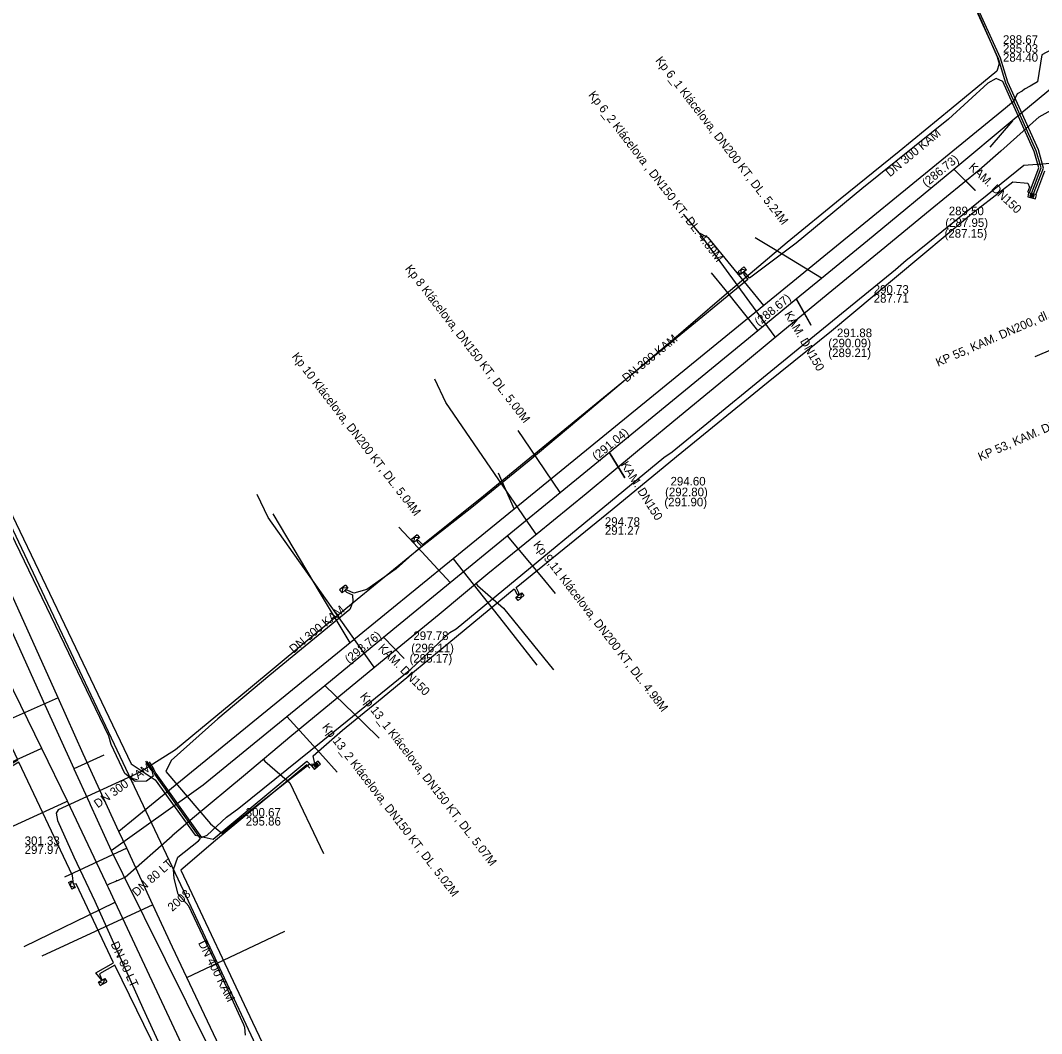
# Model space of a CAD drawing. Extents: x -600391 to -599491, y -1160176 to -1159402.
# Drawn here: x -600069.9 to -599974.7, y -1160051.4 to -1159956.9 of the extents above; entities that cross this region are included whole.
import ezdxf

# ---------------------------------------------------------------- set-up
doc = ezdxf.new("R2010")
doc.units = 0
for name, color, linetype in [('28', 7, 'Continuous'), ('31', 7, 'Continuous'), ('CETIN_linie', 7, 'Continuous'), ('Vrstva 1', 7, 'Continuous'), ('Vrstva 12', 7, 'Continuous'), ('Vrstva 13', 7, 'Continuous'), ('Vrstva 15', 7, 'Continuous'), ('Vrstva 16', 7, 'Continuous'), ('Vrstva 42', 7, 'Continuous'), ('Vrstva 43', 7, 'Continuous'), ('Vrstva 55', 7, 'Continuous'), ('Vrstva 58', 7, 'Continuous'), ('Vrstva 9', 7, 'Continuous')]:
    doc.layers.add(name, color=color, linetype=linetype)

# ---------------------------------------------------------------- blocks, each defined once
blk = doc.blocks.new('NN630')
at = {"layer": '31'}
for points in [[(0, -0.7), (-0.7, 0)], [(-0.7, -0.7), (-0.7, 0), (0.7, 0), (0.7, -0.7)], [(-0.7, -0.7), (0.7, -0.7)], [(0, -0.7), (0.7, 0)]]:
    blk.add_lwpolyline(points, dxfattribs=at)
blk = doc.blocks.new('NN620')
at = {"layer": '28'}
for points in [[(0.75, 0), (-0.75, 0)], [(-0.75, 0), (-0.75, -0.75)], [(0.75, -0.75), (0.75, 0)], [(-0.75, -0.75), (0.75, -0.75)], [(0.37, -0.18), (-0.38, -0.18)], [(-0.38, -0.18), (-0.38, -0.56)], [(-0.38, -0.56), (0.37, -0.56)], [(0.32, -0.23), (-0.33, -0.23)], [(-0.33, -0.23), (-0.33, -0.51)], [(-0.33, -0.51), (0.32, -0.51)], [(0.27, -0.27), (-0.28, -0.27)], [(-0.28, -0.27), (-0.28, -0.46)], [(-0.28, -0.46), (0.27, -0.46)], [(0.23, -0.32), (-0.23, -0.32)], [(-0.23, -0.32), (-0.23, -0.42)], [(-0.23, -0.42), (0.23, -0.42)], [(-0.19, -0.37), (0.19, -0.37)], [(0.23, -0.42), (0.23, -0.32)], [(0.27, -0.46), (0.27, -0.27)], [(0.32, -0.51), (0.32, -0.23)], [(0.37, -0.56), (0.37, -0.18)]]:
    blk.add_lwpolyline(points, dxfattribs=at)

msp = doc.modelspace()

# ---------------------------------------------------------------- linework, layer by layer
at = {"layer": 'CETIN_linie'}
msp.add_lwpolyline([(-600155.82, -1159824.25), (-600131.59, -1159876.14), (-600105.43, -1159931.66), (-600079.78, -1159985.02), (-600054.68, -1160038.07), (-600031.21, -1160088.32), (-600065.96, -1160109.81), (-600092.69, -1160126.24), (-600115.43, -1160139.89), (-600155.2, -1160162.97), (-600165.23, -1160150.94)], dxfattribs=at)
at = {"layer": 'Vrstva 1'}
for points in [[(-599977.439, -1159966.28), (-599979.528, -1159968.741)], [(-599980.888, -1159972.757), (-599982.906, -1159970.783)], [(-599996.186, -1159985.336), (-599997.568, -1159982.881)], [(-600013.547, -1159999.556), (-600015.007, -1159997.166)], [(-600034.115, -1160016.407), (-600036.038, -1160014.417)], [(-600064.881, -1160026.672), (-600062.08, -1160025.4)]]:
    msp.add_lwpolyline(points, dxfattribs=at)
at = {"layer": 'Vrstva 13'}
for p, q in [((-600061.81, -1160037.53), (-600061.93, -1160037.26)), ((-600061.81, -1160037.53), (-600061.51, -1160037.4)), ((-600060.9, -1160037.14), (-600060.92, -1160037.09)), ((-600061.68, -1160037.79), (-600061.81, -1160037.53))]:
    msp.add_line(p, q, dxfattribs=at)
for points in [[(-599978.513, -1159969.102), (-599974.95, -1159965.9), (-599971.86, -1159964.19), (-599971.37, -1159963.92)], [(-599978.513, -1159969.102), (-599980.54, -1159970.861), (-599985.118, -1159974.619), (-599989.682, -1159978.369), (-599994.273, -1159982.128), (-599998.839, -1159985.885), (-600003.408, -1159989.669), (-600007.945, -1159993.413), (-600012.375, -1159997.062), (-600017.156, -1160001.049), (-600021.724, -1160004.797), (-600026.319, -1160008.523), (-600030.877, -1160012.295), (-600035.453, -1160016.065), (-600040.015, -1160019.829), (-600044.58, -1160023.591), (-600049.11, -1160027.389), (-600053.66, -1160031.179), (-600055.745, -1160032.948)], [(-599999.504, -1159986.436), (-599999.632, -1159986.282), (-600006.605, -1159976.755), (-600008.08, -1159974.968)], [(-599962.8, -1159982.93), (-599962.95, -1159982.99), (-599975.343, -1159988.278)], [(-600021.786, -1160004.847), (-600021.912, -1160004.692), (-600030.24, -1159992.534), (-600031.252, -1159990.358)], [(-600061.93, -1160037.26), (-600065.51, -1160029.72), (-600067.9, -1160024.79), (-600073.17, -1160014.06), (-600080.79, -1159998.87)], [(-600036.882, -1160017.244), (-600037.009, -1160017.09), (-600046.808, -1160003.257), (-600047.828, -1160001.103)], [(-600027.426, -1160009.439), (-600027.298, -1160009.593), (-600024.858, -1160011.717), (-600020.196, -1160017.463)], [(-600067.9, -1160024.79), (-600067.979, -1160024.829), (-600075.596, -1160028.279)], [(-600047.249, -1160025.829), (-600047.12, -1160025.982), (-600044.775, -1160028.01), (-600041.633, -1160034.598)], [(-600065.51, -1160029.72), (-600065.68, -1160029.81), (-600073.231, -1160033.263)], [(-600061.51, -1160037.4), (-600060.9, -1160037.14), (-600060.12, -1160036.81), (-600055.745, -1160032.948)], [(-600051.709, -1160059.077), (-600053.93, -1160054.33), (-600061.05, -1160039.14), (-600061.68, -1160037.79)], [(-600061.05, -1160039.14), (-600061.147, -1160039.19), (-600069.574, -1160043.308)]]:
    msp.add_lwpolyline(points, dxfattribs=at)
at = {"layer": 'Vrstva 16'}
for points in [[(-599968.692, -1159956.972), (-599968.985, -1159957.092), (-599974.289, -1159959.914), (-599974.711, -1159960.119), (-599975.108, -1159962.635), (-599975.787, -1159963.046), (-599976.296, -1159963.33)], [(-599976.296, -1159963.33), (-599976.537, -1159963.507), (-599976.999, -1159963.77), (-599977.34, -1159964.47)], [(-599977.34, -1159964.47), (-599978.08, -1159965.08), (-600000.62, -1159983.48), (-600023.88, -1160002.47), (-600029.56, -1160007.11), (-600039.17, -1160014.95), (-600054.29, -1160027.3), (-600059.19, -1160031.29)], [(-600000.62, -1159983.48), (-600003.66, -1159979.76), (-600005.77, -1159977.18), (-600006.71, -1159976.68)], [(-600025.365, -1159999.099), (-600024.69, -1160000.64), (-600023.88, -1160002.47)], [(-600049.69, -1160056.07), (-600054.38, -1160046.16), (-600055.72, -1160043.32), (-600057.54, -1160039.37), (-600059.97, -1160034.1), (-600060.73, -1160032.55), (-600064.03, -1160025.31), (-600066.36, -1160020.07), (-600074.073, -1160003.022)], [(-600039.17, -1160014.95), (-600041.92, -1160010.34), (-600046.33, -1160002.93)], [(-600029.56, -1160007.11), (-600024.91, -1160013.03), (-600021.75, -1160017.04)], [(-600066.36, -1160020.07), (-600072.819, -1160022.937)], [(-600059.19, -1160031.29), (-600060.73, -1160032.55)], [(-600059.97, -1160034.1), (-600065.788, -1160036.783)], [(-600057.54, -1160039.37), (-600067.9, -1160044.16)], [(-600054.38, -1160046.16), (-600045.24, -1160041.84)]]:
    msp.add_lwpolyline(points, dxfattribs=at)
at = {"layer": 'Vrstva 42'}
for points in [[(-599975.46, -1159973.098), (-599974.544, -1159970.681), (-599975.022, -1159968.991), (-599977.868, -1159962.668), (-599978.555, -1159960.436), (-599981.129, -1159954.737), (-599981, -1159954.25), (-599980.32, -1159953.89), (-599977.42, -1159953.03), (-599969.53, -1159949.89), (-599968.61, -1159949.64), (-599967.2, -1159950.5), (-599966.18, -1159951.1), (-599964.91, -1159950.43), (-599964.398, -1159949.407), (-599964.486, -1159949.246)], [(-599975.654, -1159973.045), (-599974.755, -1159970.669), (-599975.21, -1159969.06), (-599978.05, -1159962.75), (-599978.745, -1159960.504), (-599981.261, -1159954.931)], [(-600090.637, -1159961.09), (-600076.265, -1159991.3), (-600071.527, -1159988.836), (-600070.672, -1159988.496), (-600071.407, -1159989.066), (-600076.174, -1159991.534), (-600059.555, -1160026.238), (-600057.334, -1160027.716), (-600053.596, -1160032.887), (-600051.939, -1160033.25), (-600043.189, -1160025.971), (-600042.711, -1160026.479)], [(-599975.841, -1159972.974), (-599974.966, -1159970.659), (-599975.398, -1159969.129), (-599978.33, -1159962.618), (-599978.94, -1159962.33), (-599979.73, -1159962.77), (-599983.4, -1159966.11), (-599991.46, -1159972.61), (-599997.6, -1159977.69), (-600001.93, -1159980.95), (-600002.298, -1159980.485), (-600002.5, -1159980.39), (-600002.454, -1159980.609), (-600002.087, -1159981.073), (-600006.29, -1159984.51), (-600020.87, -1159996.46), (-600026.72, -1160001.28), (-600032.371, -1160005.797), (-600032.747, -1160005.429), (-600032.96, -1160005.36), (-600032.887, -1160005.571), (-600032.524, -1160005.927), (-600034.87, -1160008.05), (-600037.59, -1160009.97), (-600038.812, -1160010.327), (-600039.427, -1160010.051), (-600039.65, -1160010.06), (-600039.509, -1160010.233), (-600038.952, -1160010.483), (-600038.91, -1160011.12), (-600039.19, -1160011.84), (-600046.64, -1160017.96), (-600051.5, -1160022.03), (-600055.83, -1160025.92), (-600056.33, -1160026.94), (-600052.17, -1160031.84), (-600051.12, -1160032.71), (-600048.79, -1160030.83), (-600045.1, -1160027.92), (-600043.02, -1160026.28), (-600042.563, -1160026.233), (-600042.508, -1160026.298)], [(-599975.27, -1159973.161), (-599974.424, -1159970.935)], [(-600042.379, -1160026.196), (-600042.476, -1160026.075), (-600042.62, -1160025.5), (-600039.86, -1160023.08), (-600036.19, -1160020.08), (-600029.26, -1160014.37), (-600023.859, -1160009.915), (-600023.63, -1160010.367), (-600023.45, -1160010.5), (-600023.452, -1160010.276), (-600023.701, -1160009.786), (-600014.73, -1160002.52), (-600008.73, -1159997.56), (-600000.19, -1159990.62), (-599994.3, -1159985.86), (-599988.24, -1159980.78), (-599981.24, -1159974.96), (-599977.39, -1159971.95), (-599976.01, -1159972.09), (-599975.836, -1159972.472), (-599976.031, -1159972.966)], [(-600056.341, -1160054.721), (-600061.078, -1160045.012), (-600062.527, -1160045.82), (-600062.316, -1160046.417), (-600062.869, -1160045.724), (-600061.199, -1160044.793), (-600064.684, -1160037.427), (-600064.929, -1160037.452), (-600065.021, -1160036.657), (-600070.031, -1160026.086), (-600071.214, -1160026.803), (-600071.144, -1160026.943), (-600071.541, -1160026.709), (-600070.144, -1160025.861), (-600079.353, -1160006.336), (-600080.312, -1160005.525), (-600084.314, -1159998.023), (-600090.234, -1160000.896), (-600090.75, -1160000.445)], [(-600042.906, -1160026.64), (-600043.21, -1160026.315), (-600051.693, -1160033.379), (-600054.928, -1160036.147), (-600048.248, -1160050.314), (-600035.517, -1160077.086), (-600034.942, -1160077.017), (-600035.42, -1160077.319), (-600029.661, -1160089.502), (-600027.11, -1160091.859), (-600025.939, -1160092.255), (-600023.447, -1160092.302), (-600020.042, -1160091.606), (-600020.077, -1160091.391)]]:
    msp.add_lwpolyline(points, dxfattribs=at)
at = {"layer": 'Vrstva 55'}
for points in [[(-599987.34, -1159979.27), (-599986.78, -1159978.83), (-599976.36, -1159970.41), (-599970.57, -1159969.96), (-599962.77, -1159965.62), (-599961.56, -1159966.79)], [(-600050.67, -1160031.19), (-600049.54, -1160030.37), (-600040.59, -1160023.14), (-600033.51, -1160017.4), (-600029.86, -1160013.97), (-600029.28, -1160013.64), (-600009.92, -1159997.66), (-600009.16, -1159997.13), (-599997.055, -1159987.246), (-599988.34, -1159980.13), (-599987.34, -1159979.27)], [(-600058.233, -1160025.989), (-600058.081, -1160026.225), (-600057.651, -1160026.895), (-600057.51, -1160027.38), (-600058.13, -1160027.86), (-600059.21, -1160027.88), (-600060.17, -1160027.13), (-600061.44, -1160024.44), (-600061.64, -1160023.66), (-600073.672, -1159998.771)], [(-600048.92, -1160051.54), (-600048.97, -1160050.81), (-600049.07, -1160050.58), (-600051.821, -1160044.51), (-600054.19, -1160039.5), (-600055.189, -1160038.37), (-600055.57, -1160036.91), (-600055.62, -1160036.07), (-600055.22, -1160034.93), (-600053.3, -1160033.41), (-600053.101, -1160033.186), (-600057.359, -1160027.205), (-600057.55, -1160026.83), (-600058.067, -1160026.025)], [(-600057.904, -1160026.057), (-600057.449, -1160026.765), (-600057.261, -1160027.135), (-600053.011, -1160033.105), (-600052.47, -1160032.89), (-600050.67, -1160031.19)]]:
    msp.add_lwpolyline(points, dxfattribs=at)
at = {"layer": 'Vrstva 58'}
msp.add_lwpolyline([(-599981.18, -1159954.96), (-599979.81, -1159958.11), (-599978.86, -1159960.3), (-599978.67, -1159960.97), (-599978.9, -1159961.65), (-599983.15, -1159965.16), (-599988, -1159969.13), (-599993.48, -1159973.58), (-599998.42, -1159977.61), (-600004.52, -1159982.77), (-600009.44, -1159987.02), (-600013.31, -1159990.27), (-600018.03, -1159994.24), (-600022.48, -1159997.98), (-600027.82, -1160002.34), (-600032.42, -1160005.95), (-600038.52, -1160010.92), (-600043.47, -1160015.02), (-600048.62, -1160019.3), (-600055.43, -1160024.92), (-600058.74, -1160027.02), (-600066.37, -1160030.52), (-600066.55, -1160030.83), (-600066.44, -1160031.5), (-600064.92, -1160034.89), (-600062.95, -1160039.03), (-600060.39, -1160044.78), (-600058.49, -1160049.02), (-600054.79, -1160057.06)], dxfattribs=at)
at = {"layer": 'Vrstva 9'}
for p, q in [((-599980.895, -1159972.78), (-599982.91, -1159970.777)), ((-599999.7, -1159978.222), (-600001.407, -1159977.179)), ((-599995.231, -1159980.954), (-599999.7, -1159978.222)), ((-600004.213, -1159982.008), (-600005.467, -1159980.45)), ((-600001.15, -1159985.816), (-600004.213, -1159982.008)), ((-599996.178, -1159985.349), (-599997.58, -1159982.884)), ((-600022.383, -1159996.806), (-600023.508, -1159995.153)), ((-600019.571, -1160000.938), (-600022.383, -1159996.806)), ((-600013.535, -1159999.576), (-600014.983, -1159997.176)), ((-600033.26, -1160005.64), (-600034.623, -1160004.177)), ((-600024.516, -1160004.985), (-600021.332, -1160008.807)), ((-600029.824, -1160009.331), (-600033.26, -1160005.64)), ((-600021.332, -1160008.807), (-600020.052, -1160010.344)), ((-600034.115, -1160016.407), (-600036.038, -1160014.417)), ((-600041.532, -1160018.914), (-600037.896, -1160022.446)), ((-600045.068, -1160021.809), (-600041.705, -1160025.529)), ((-600037.896, -1160022.446), (-600036.462, -1160023.84)), ((-600041.705, -1160025.529), (-600040.364, -1160027.012)), ((-600061.43, -1160034.32), (-600052.85, -1160028.178))]:
    msp.add_line(p, q, dxfattribs=at)
for points in [[(-599990.934, -1159977.425), (-599982.91, -1159970.777), (-599977.459, -1159966.26), (-599970.088, -1159960.153), (-599969.66, -1159959.813), (-599969.477, -1159959.604)], [(-600017.033, -1159998.86), (-600014.983, -1159997.176), (-600001.15, -1159985.816), (-599997.58, -1159982.884), (-599995.231, -1159980.954), (-599990.934, -1159977.425)], [(-600077.31, -1159999.36), (-600071.934, -1160011.196), (-600071.81, -1160011.47), (-600067.76, -1160020.39), (-600066.341, -1160023.516), (-600064.911, -1160026.667), (-600064.9, -1160026.69), (-600063.457, -1160029.872), (-600063.39, -1160030.02), (-600061.43, -1160034.32)], [(-600052.85, -1160028.178), (-600045.068, -1160021.809), (-600041.532, -1160018.914), (-600036.038, -1160014.417), (-600029.824, -1160009.331), (-600024.516, -1160004.985), (-600019.571, -1160000.938), (-600017.033, -1159998.86)], [(-600061.43, -1160034.32), (-600060.381, -1160036.448), (-600060.34, -1160036.53), (-600052.45, -1160052.43), (-600052.433, -1160052.464), (-600047.976, -1160061.438), (-600047.97, -1160061.45), (-600047.47, -1160062.46)]]:
    msp.add_lwpolyline(points, dxfattribs=at)

# ---------------------------------------------------------------- block references
at = {"layer": 'Vrstva 43'}
for name, p, xscale, yscale, rotation in [('NN620', (-599975.56, -1159973.08), 0.49999999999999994, 0.5000000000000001, -14.000000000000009), ('NN630', (-600002.5, -1159980.39), 0.49999999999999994, 0.5, -140.00000000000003), ('NN630', (-600032.96, -1160005.36), 0.49999999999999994, 0.5, -140.00000000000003), ('NN630', (-600039.65, -1160010.06), 0.49999999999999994, 0.5, -140.00000000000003), ('NN630', (-600023.45, -1160010.5), 0.49999999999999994, 0.5, 40), ('NN620', (-600042.439, -1160026.22), 0.49999999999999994, 0.5, 40), ('NN630', (-600064.929, -1160037.452), 0.5000000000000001, 0.4999999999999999, -64), ('NN630', (-600062.316, -1160046.417), 0.5000000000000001, 0.4999999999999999, 28)]:
    msp.add_blockref(name, p, dxfattribs=dict(at, xscale=xscale, yscale=yscale, rotation=rotation))

# ---------------------------------------------------------------- texts
at = {"layer": 'Vrstva 12'}
for s, p in [('288.67', (-599978.319, -1159959.097)), ('285.03', (-599978.319, -1159959.929)), ('284.40', (-599978.319, -1159960.761)), ('290.73', (-599990.367, -1159982.399)), ('287.71', (-599990.367, -1159983.231)), ('294.78', (-600015.42, -1160004.04)), ('291.27', (-600015.42, -1160004.872)), ('300.67', (-600048.889, -1160031.152)), ('295.86', (-600048.889, -1160031.984)), ('301.33', (-600069.494, -1160033.799)), ('297.97', (-600069.494, -1160034.631))]:
    msp.add_text(s, height=0.8, dxfattribs=at).set_placement(p)
for s, rotation, p in [('Kp 6_1 Klácelova, DN200 KT, DL. 5.24M', 307.59105, (-600010.748, -1159960.652)), ('Kp 6_2 Klácelova , DN150 KT, DL. 4.89M', 307.59105, (-600016.998, -1159963.871)), ('DN 300 KAM', 39.64457, (-599988.848, -1159971.549)), ('(286.73)', 39.287, (-599985.452, -1159972.49)), ('KAM. DN150', 316.36963, (-599981.574, -1159970.681)), ('289.50', 0.00855, (-599983.37, -1159975.076)), ('(287.95)', 359.99983, (-599983.691, -1159976.165)), ('(287.15)', 359.99983, (-599983.767, -1159977.171)), ('Kp 8 Klácelova, DN150 KT, DL. 5.00M', 307.59105, (-600034.084, -1159980.07)), ('(288.67)', 39.287, (-600001.072, -1159985.471)), ('KP 55, KAM. DN200, dl.=9,30m', 23.51859, (-599984.37, -1159989.214)), ('KAM. DN150', 299.99346, (-599998.719, -1159984.291)), ('291.88', 0.00855, (-599993.789, -1159986.447)), ('DN 300 KAM', 39.39612, (-600013.397, -1159990.698)), ('(290.09)', 359.99983, (-599994.595, -1159987.394)), ('Kp 10 Klácelova, DN200 KT, DL. 5.04M', 307.59105, (-600044.634, -1159988.257)), ('(289.21)', 359.99983, (-599994.598, -1159988.306)), ('KP 53, KAM. DN200, dl.=8,60m', 23.51859, (-599980.431, -1159998.01)), ('(291.04)', 39.287, (-600016.2, -1159997.995)), ('KAM. DN150', 302.067, (-600013.964, -1159998.33)), ('294.60', 0.00855, (-600009.301, -1160000.278)), ('(292.80)', 359.99983, (-600009.808, -1160001.278)), ('(291.90)', 359.99983, (-600009.878, -1160002.22)), ('Kp 9,11 Klácelova, DN200 KT, DL. 4.98M', 307.59105, (-600022.138, -1160005.816)), ('DN 300 KAM', 39.30204, (-600044.427, -1160015.963)), ('(293.76)', 39.287, (-600039.261, -1160016.919)), ('297.78', 0.00855, (-600033.268, -1160014.69)), ('KAM. DN150', 314.75326, (-600036.608, -1160015.51)), ('(296.11)', 359.99983, (-600033.469, -1160015.827)), ('(295.17)', 359.99983, (-600033.625, -1160016.792)), ('Kp 13_1 Klácelova, DN150 KT, DL. 5.07M', 307.59105, (-600038.289, -1160019.961)), ('Kp 13_2 Klácelova, DN150 KT, DL. 5.02M', 307.59105, (-600041.814, -1160022.82)), ('DN 300 KAM', 35.61048, (-600062.681, -1160030.389)), ('DN 400 KAM', 296.39107, (-600053.342, -1160042.923))]:
    msp.add_text(s, height=0.8, rotation=rotation, dxfattribs=at).set_placement(p)
at = {"layer": 'Vrstva 15'}
for s, rotation, p in [('DN 80 LT', 41.19567, (-600059.056, -1160038.652)), ('2008', 41.43709, (-600055.743, -1160040.048)), ('DN 80 LT', 294.95867, (-600061.502, -1160043.018))]:
    msp.add_text(s, height=0.8, rotation=rotation, dxfattribs=at).set_placement(p)

doc.saveas('drawing.dxf')
